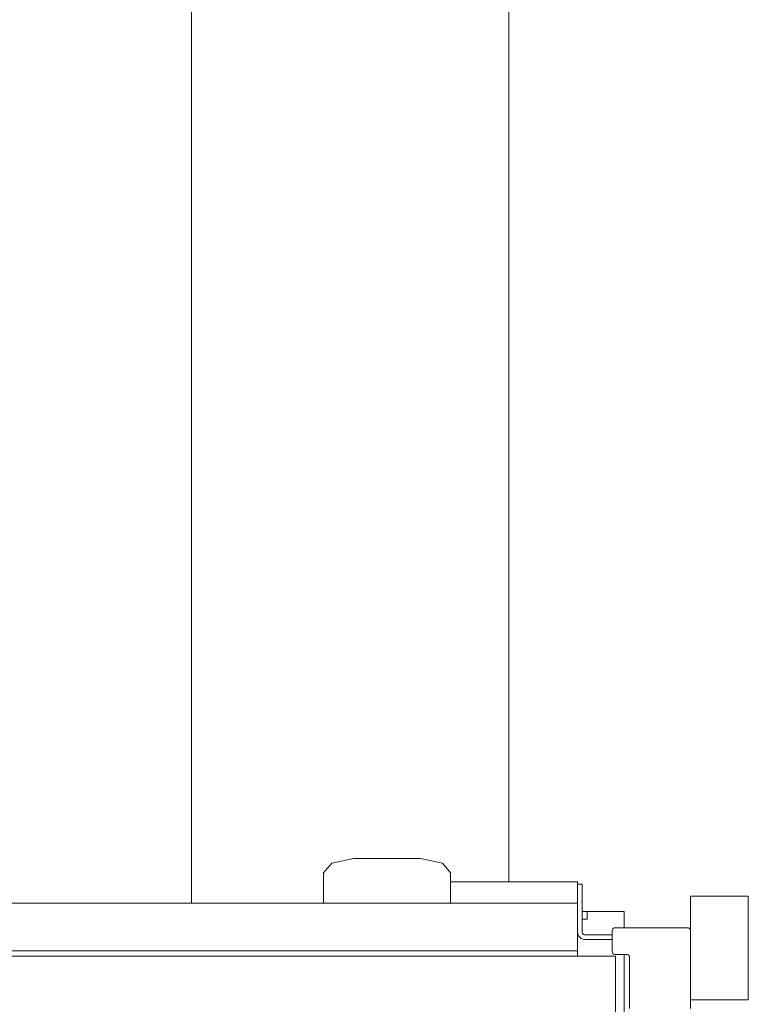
# Model space of a CAD drawing. Header units: millimetres. Extents: x -261 to 187, y -214 to 106.
# Tile 551 of 656: x -214.618 to -213.985, y 7.3 to 8.155. Entities that reach past the tile are written whole.
import ezdxf

# ---------------------------------------------------------------- set-up
doc = ezdxf.new("R2010")
doc.units = ezdxf.units.MM
doc.header["$LTSCALE"] = 0.005
doc.header["$MEASUREMENT"] = 0
for name, color, linetype, lineweight in [('IFC-Elemento construtivo genérico-Contorno', 9, 'Continuous', 5), ('IFC-Escada-Contorno', 9, 'Continuous', 5), ('IFC-Laje-Contorno', 9, 'Continuous', 5)]:
    doc.layers.add(name, color=color, linetype=linetype, lineweight=lineweight)

msp = doc.modelspace()

# ---------------------------------------------------------------- linework, layer by layer
at = {"layer": 'IFC-Elemento construtivo genérico-Contorno', "lineweight": 5}
for p, q in [((-214.34659, 7.42216), (-214.32755, 7.42616)), ((-214.32755, 7.42616), (-214.26944, 7.42616)), ((-214.26944, 7.42616), (-214.2504, 7.42216)), ((-214.3536, 7.41364), (-214.34659, 7.42216)), ((-214.2504, 7.42216), (-214.24339, 7.41364)), ((-214.3536, 7.38747), (-214.3536, 7.41364)), ((-214.24339, 7.38747), (-214.24339, 7.41364)), ((-214.24339, 7.406), (-214.13318, 7.406)), ((-214.13318, 7.40586), (-214.13318, 7.406)), ((-214.13318, 7.40547), (-214.13318, 7.40586)), ((-214.13318, 7.40483), (-214.13318, 7.40547)), ((-214.13318, 7.38943), (-214.13318, 7.40483)), ((-214.13318, 7.36242), (-214.13318, 7.404)), ((-214.13318, 7.404), (-214.12917, 7.404)), ((-214.12917, 7.36242), (-214.12917, 7.404)), ((-214.03496, 7.39347), (-213.98486, 7.39347)), ((-214.03496, 7.30427), (-214.03496, 7.39347)), ((-213.98486, 7.3033), (-213.98486, 7.39347)), ((-215.46672, 7.38747), (-214.13318, 7.38747)), ((-214.13318, 7.38839), (-214.13318, 7.38943)), ((-214.13318, 7.38719), (-214.13318, 7.38839)), ((-214.13318, 7.34588), (-214.13318, 7.38747)), ((-214.13318, 7.37745), (-214.13318, 7.38747)), ((-214.13318, 7.34588), (-214.13318, 7.38589)), ((-214.13318, 7.34588), (-214.13318, 7.37745)), ((-214.103, 7.36407), (-214.10275, 7.36467)), ((-214.10275, 7.36467), (-214.10236, 7.36519)), ((-214.10236, 7.36519), (-214.10184, 7.36559)), ((-214.10184, 7.36559), (-214.10123, 7.36584)), ((-214.10123, 7.36584), (-214.10058, 7.36592)), ((-214.10058, 7.36592), (-214.03746, 7.36592)), ((-214.03746, 7.36592), (-214.03682, 7.36584)), ((-214.03682, 7.36584), (-214.03621, 7.36559)), ((-214.03621, 7.36559), (-214.03569, 7.36519)), ((-214.03569, 7.36519), (-214.03529, 7.36467)), ((-214.03529, 7.36467), (-214.03505, 7.36407)), ((-214.13318, 7.34588), (-214.13318, 7.36242)), ((-214.13318, 7.34138), (-214.13318, 7.36242)), ((-214.13318, 7.34138), (-214.13318, 7.36242)), ((-214.13318, 7.36242), (-214.13296, 7.36073)), ((-214.13296, 7.36073), (-214.13231, 7.35916)), ((-214.13231, 7.35916), (-214.13127, 7.35781)), ((-214.13127, 7.35781), (-214.12993, 7.35678)), ((-214.12993, 7.35678), (-214.12836, 7.35613)), ((-214.12917, 7.36242), (-214.12909, 7.36177)), ((-214.12909, 7.36177), (-214.12884, 7.36117)), ((-214.12884, 7.36117), (-214.12844, 7.36065)), ((-214.12844, 7.36065), (-214.12792, 7.36025)), ((-214.12836, 7.35613), (-214.12667, 7.3559)), ((-214.12792, 7.36025), (-214.12732, 7.36)), ((-214.12732, 7.36), (-214.12667, 7.35991)), ((-214.12667, 7.35991), (-214.10309, 7.35991)), ((-214.10309, 7.36342), (-214.103, 7.36407)), ((-214.10309, 7.34538), (-214.10309, 7.36342)), ((-214.03505, 7.36407), (-214.03496, 7.36342)), ((-214.03496, 7.29579), (-214.03496, 7.36342)), ((-214.12667, 7.3559), (-214.10309, 7.3559)), ((-215.49978, 7.34138), (-214.10012, 7.34138)), ((-214.63313, 7.34588), (-214.13318, 7.34588)), ((-214.10309, 7.34538), (-214.103, 7.34474)), ((-214.103, 7.34474), (-214.10275, 7.34413)), ((-214.10275, 7.34413), (-214.10236, 7.34361)), ((-214.10236, 7.34361), (-214.10184, 7.34322)), ((-214.10184, 7.34322), (-214.10123, 7.34296)), ((-214.10123, 7.34296), (-214.10058, 7.34288)), ((-214.10058, 7.34288), (-214.09057, 7.34288)), ((-214.10012, 6.54386), (-214.10012, 7.34138)), ((-214.09057, 7.34288), (-214.08992, 7.3428)), ((-214.08992, 7.3428), (-214.08931, 7.34254)), ((-214.08931, 7.34254), (-214.08879, 7.34214)), ((-214.08879, 7.34214), (-214.0884, 7.34163)), ((-214.0884, 7.34163), (-214.08815, 7.34102)), ((-214.08815, 7.34102), (-214.08806, 7.34037)), ((-214.08806, 7.29579), (-214.08806, 7.34037)), ((-214.03496, 7.3033), (-213.98486, 7.3033))]:
    msp.add_line(p, q, dxfattribs=at)
at = {"layer": 'IFC-Escada-Contorno', "lineweight": 5}
msp.add_line((-214.46825, 7.38747), (-214.46825, 8.60874), dxfattribs=at)
at = {"layer": 'IFC-Laje-Contorno', "lineweight": 5}
for p, q in [((-214.19272, 7.406), (-214.19272, 8.60874)), ((-214.12917, 7.38016), (-214.09253, 7.38016)), ((-214.12917, 7.37343), (-214.12473, 7.37343)), ((-214.12473, 7.37343), (-214.12473, 7.38016)), ((-214.09253, 7.36592), (-214.09253, 7.38016)), ((-214.09253, 6.54236), (-214.09253, 7.34288))]:
    msp.add_line(p, q, dxfattribs=at)

doc.saveas('drawing.dxf')
